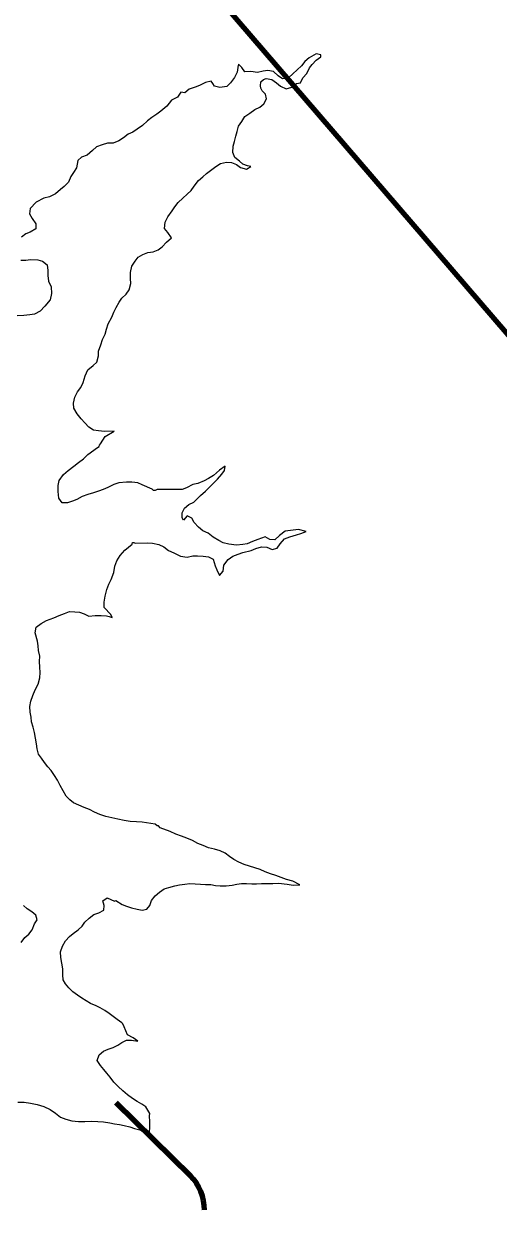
# Model space of a CAD drawing. Extents: x 553962 to 842807, y 8883888 to 9032388.
# Drawn here: x 652145 to 653158, y 8981655 to 8984185 of the extents above; entities that cross this region are included whole.
import ezdxf

# ---------------------------------------------------------------- set-up
doc = ezdxf.new("R2010")
doc.units = 0
doc.header["$LTSCALE"] = 200
for name, color, linetype, lineweight in [('24', 7, 'Continuous', 25), ('7', 7, 'Continuous', 90), ('8', 7, 'Continuous', 13), ('9', 7, 'Continuous', 90)]:
    doc.layers.add(name, color=color, linetype=linetype, lineweight=lineweight)

msp = doc.modelspace()

# ---------------------------------------------------------------- linework, layer by layer
at = {"layer": '24'}
msp.add_lwpolyline([(652139.6, 8982225.7), (652147.6, 8982236.6), (652156.3, 8982243.5), (652163, 8982252.8), (652167.9, 8982265.5), (652173.8, 8982274.4), (652171.3, 8982284.5), (652162.2, 8982291.1), (652152.6, 8982297.8), (652144.4, 8982305.2)], dxfattribs=at)
at = {"layer": '7'}
msp.add_line((652342, 8981884.9), (652500.8, 8981728.7), dxfattribs=at)
msp.add_arc((652430.7, 8981657.4), 100, 358.7047, 45.455, dxfattribs=at)
at = {"layer": '8'}
for points in [[(652779.1, 8984118.7), (652769.2, 8984120.3), (652754.5, 8984112.2), (652745.3, 8984104.2), (652738.4, 8984094.8), (652729, 8984086.7), (652719.9, 8984077.6), (652710.9, 8984070.4), (652697.6, 8984067.5), (652688, 8984074), (652678.2, 8984082.6), (652666.5, 8984085), (652656.2, 8984083.8), (652643.8, 8984080.9), (652630.2, 8984082.7), (652617, 8984082.3), (652610.9, 8984091.5), (652603.6, 8984098.3), (652602.5, 8984092.3), (652602.3, 8984091.1)], [(652651.1, 8984060.6), (652657.2, 8984065.8), (652662.4, 8984068.3), (652674.8, 8984066.2), (652684.8, 8984058.8), (652693.5, 8984051.7), (652705.3, 8984045.8), (652717.2, 8984049.7), (652727.4, 8984057.6), (652735.7, 8984058.7), (652741.2, 8984069.6), (652749.1, 8984078.6), (652755.3, 8984090.6), (652760.7, 8984097.5), (652769.1, 8984107.3), (652779.2, 8984114.1), (652779.1, 8984118.7)], [(652602.3, 8984091.1), (652600.7, 8984081.2), (652594.7, 8984070.4), (652586.5, 8984058.6), (652578.5, 8984050.9), (652563.5, 8984048.8), (652552.2, 8984051.5), (652548.5, 8984057.2)], [(652548.5, 8984057.2), (652545.5, 8984062), (652533.4, 8984059.8), (652520.5, 8984053.1), (652511.1, 8984049.2), (652498.4, 8984045), (652489.2, 8984037.7), (652480.7, 8984038.6), (652473.6, 8984028.3), (652460.6, 8984021.5), (652450.4, 8984008.8), (652437.9, 8983998.1), (652429.2, 8983991.9), (652418.9, 8983984.5), (652409.4, 8983977.9), (652398.9, 8983967.5), (652387.6, 8983959.8), (652377.8, 8983953.5), (652367.8, 8983949), (652358.1, 8983941.7), (652347.8, 8983935.2), (652336.2, 8983929.8), (652323.8, 8983930.3), (652312.3, 8983926.6), (652300.8, 8983922.2), (652291.6, 8983914.4), (652280.3, 8983904.4), (652268.5, 8983900.3), (652260.6, 8983893.1), (652257.6, 8983877.2), (652251.4, 8983867.4), (652245.5, 8983859.1), (652240.5, 8983846.7), (652231.5, 8983837.7), (652223.3, 8983831), (652213.2, 8983822), (652200, 8983815.7), (652187.8, 8983812.8), (652171.7, 8983804.3), (652158.7, 8983791), (652157.1, 8983779.3), (652163, 8983769.3), (652171.1, 8983758.3), (652170.9, 8983747.7), (652159.1, 8983740.7), (652149.5, 8983737), (652140.7, 8983729.6)], [(652651.5, 8984047.2), (652650.8, 8984052.6), (652651.1, 8984060.6)], [(652603.7, 8983966.3), (652610.5, 8983976.5), (652617.2, 8983986.8), (652627.5, 8983994.4), (652638.3, 8984001.8), (652649, 8984007.1), (652658, 8984014.3), (652663.5, 8984024.4), (652661.3, 8984034.4), (652653.8, 8984041.7), (652651.5, 8984047.2)], [(652305, 8983187.9), (652294.1, 8983184.8), (652281.7, 8983181), (652269.9, 8983176.5), (652258.6, 8983170.7), (652249, 8983166.6), (652238.6, 8983163.2), (652227.4, 8983163.6), (652219.8, 8983173.2), (652218.3, 8983187.6), (652218.7, 8983200.2), (652220.5, 8983211), (652230.3, 8983223.8), (652240.2, 8983232.2), (652251.8, 8983241.4), (652261.8, 8983249.4), (652272.4, 8983257.1), (652281.8, 8983266.5), (652302.7, 8983281.4), (652306.3, 8983283.1), (652306.5, 8983286.5), (652309, 8983289.1), (652319.1, 8983304.9), (652338.1, 8983316), (652317.4, 8983315.3), (652304.4, 8983316.8), (652294, 8983318.3), (652283.9, 8983324.6), (652275.8, 8983333.6), (652267.9, 8983342.7), (652259.2, 8983353.2), (652252.1, 8983365.2), (652251.3, 8983376), (652254, 8983388.7), (652259.9, 8983400.3), (652266.8, 8983408.9), (652271.9, 8983419.7), (652276.3, 8983434.3), (652282.2, 8983446.7), (652293.5, 8983456.2), (652301, 8983463.4), (652304.4, 8983476.5), (652304.9, 8983486.9), (652309.9, 8983500.1), (652313.1, 8983511.5), (652318.7, 8983523), (652321.9, 8983533.9), (652325.2, 8983545.1), (652333.1, 8983559.5), (652337.1, 8983569.5), (652342.6, 8983579.6), (652348.7, 8983591.1), (652354.5, 8983599.9), (652363.9, 8983608.4), (652370.5, 8983617.5), (652373.8, 8983630.9), (652373, 8983641.6), (652373.2, 8983654.1), (652375.8, 8983667.9), (652383.1, 8983678.2), (652389.5, 8983687.4), (652399, 8983692.8), (652410.3, 8983696.7), (652421.7, 8983698.7), (652432.1, 8983702.7), (652440.5, 8983708.8), (652449.7, 8983718.9), (652460.9, 8983728.3), (652452.5, 8983739.8), (652445.6, 8983748.5), (652446.8, 8983761.6), (652452.8, 8983773.2), (652462.2, 8983786), (652467.9, 8983794.6), (652474.9, 8983803.5), (652484.5, 8983813.1), (652494.2, 8983821.5), (652502.2, 8983829.3), (652508.6, 8983838.8), (652517.9, 8983850.2), (652527.2, 8983858), (652535.6, 8983865.1), (652546.4, 8983873.8), (652555, 8983880.4), (652565.5, 8983886.9), (652577.6, 8983889.7), (652588.9, 8983888.7), (652599.5, 8983884.4), (652607.5, 8983878.2), (652621, 8983874.5), (652630.2, 8983880.2), (652623.1, 8983882), (652612.5, 8983885.5), (652605.5, 8983891.4), (652595.7, 8983899.3), (652591.2, 8983910.4), (652591.9, 8983923.7), (652594.7, 8983933.7), (652597.8, 8983944.9), (652601, 8983955.2), (652603.7, 8983966.3)], [(652138.6, 8983680.5), (652149.3, 8983681), (652159.7, 8983681.8), (652174.9, 8983681.5), (652185.5, 8983678.3), (652194.8, 8983670.7), (652196.9, 8983658.7), (652196.8, 8983648.3), (652198.1, 8983635.9), (652203.6, 8983623.7), (652204.1, 8983609.9), (652201.7, 8983596.1), (652190.3, 8983582.8), (652180.5, 8983572.2), (652168.4, 8983565.7), (652158.3, 8983564), (652145.6, 8983563), (652131.1, 8983561.9)], [(652343.8, 8983039.9), (652350.7, 8983051.3), (652360.8, 8983062.4), (652376.3, 8983075.5), (652377.3, 8983078.6), (652380.4, 8983078.9), (652383, 8983077.6), (652408.3, 8983078.1), (652420.2, 8983077.4), (652433.4, 8983074.6), (652444.4, 8983069.2), (652454.1, 8983061.7), (652465.5, 8983057), (652479.6, 8983049.6), (652493.7, 8983047.4), (652505.8, 8983050.3), (652516.1, 8983050), (652528.1, 8983049.3), (652539.8, 8983048), (652549.3, 8983043.4), (652553.9, 8983028.9), (652557.6, 8983020.2), (652563, 8983008.4), (652571, 8983017.3), (652572.5, 8983030.4), (652581.2, 8983042.5), (652591.7, 8983049.6), (652602.7, 8983054), (652613.1, 8983057.5), (652630.6, 8983061.5), (652640.5, 8983065.8), (652652.5, 8983069.3), (652663.8, 8983068.8), (652675.2, 8983064.1), (652685.8, 8983067), (652692.2, 8983075.6), (652701.7, 8983086.5), (652713.1, 8983091), (652727.4, 8983094.9), (652736.3, 8983097.9), (652747.9, 8983101.9), (652731.9, 8983106.6), (652720.1, 8983105.2), (652703.2, 8983103), (652691, 8983093.9), (652681.4, 8983084.8), (652670.4, 8983085.3), (652660.2, 8983090.7), (652645, 8983084.9), (652633.4, 8983080.6), (652622.4, 8983076.2), (652612.6, 8983074.2), (652599.3, 8983073.4), (652582.9, 8983075.4), (652570.5, 8983078.1), (652561.4, 8983083.2), (652549.3, 8983090.1), (652538.9, 8983098.6), (652527.3, 8983103.4), (652518.4, 8983111.3), (652509.2, 8983121.4), (652504.3, 8983130.3), (652493.8, 8983135.4), (652486.4, 8983126.3), (652483.2, 8983131.3), (652483.6, 8983142.2), (652488, 8983152.2), (652497.2, 8983159.5), (652508.4, 8983165), (652522.4, 8983179.2), (652533, 8983188.1), (652541.1, 8983195.9), (652548.5, 8983203.9), (652558.6, 8983214), (652568, 8983224.5), (652574, 8983232.6), (652575.1, 8983241.6), (652562.7, 8983233), (652550.2, 8983221.6), (652539.4, 8983214.9), (652530.3, 8983210.5), (652517.1, 8983204.5), (652505.9, 8983202.4), (652492.9, 8983195.4), (652483.5, 8983192), (652473.1, 8983191.8), (652459.4, 8983191.8), (652449.3, 8983192.1), (652430.1, 8983192.1), (652425.6, 8983189.7), (652422.4, 8983189.9), (652419.5, 8983192.8), (652397.8, 8983201.7), (652388.6, 8983206.2), (652375.6, 8983207.4), (652364.5, 8983207.5), (652348.1, 8983206.1), (652337.4, 8983202.2), (652324.9, 8983196.1), (652314.9, 8983191.9), (652305, 8983187.9)], [(652734.3, 8982348.6), (652719.4, 8982356.7), (652705.9, 8982360.4), (652694.6, 8982364.4), (652683.4, 8982368.5), (652671.8, 8982372.6), (652660.8, 8982376.5), (652649.7, 8982381.7), (652638.5, 8982385.2), (652626.9, 8982388.8), (652615.5, 8982392.6), (652604.4, 8982396.9), (652593.9, 8982402.8), (652584.4, 8982409.6), (652575.2, 8982416.1), (652564.3, 8982421.2), (652552.1, 8982424.7), (652539.6, 8982428.1), (652527.9, 8982432.7), (652516.5, 8982437.2), (652505.6, 8982443.3), (652493.6, 8982448.7), (652481.6, 8982452.8), (652469.8, 8982457.2), (652457.8, 8982462.3), (652436.5, 8982470.4), (652432.7, 8982474.5), (652429.7, 8982474.5), (652425.9, 8982478), (652398.2, 8982482.2), (652385.6, 8982483), (652372.4, 8982483.7), (652359.2, 8982486), (652346.1, 8982489), (652333.3, 8982491.7), (652320.7, 8982494.8), (652307.7, 8982498.9), (652296.5, 8982503.8), (652285.8, 8982509.7), (652274.2, 8982513.9), (652262.4, 8982518.6), (652251.4, 8982523.8), (652243.5, 8982530.5), (652235.6, 8982537.7), (652229.1, 8982549), (652223.2, 8982560.6), (652217, 8982572), (652210.8, 8982581.9), (652203.7, 8982592.4), (652196.6, 8982600.7), (652189.5, 8982609.7), (652182.7, 8982618.9), (652176.6, 8982627.7), (652174.1, 8982638.6), (652172.5, 8982649.7), (652170.2, 8982661.3), (652168.3, 8982673.8), (652165, 8982685.4), (652161.9, 8982696.1), (652160.7, 8982706.4), (652158.7, 8982717.3), (652158.1, 8982729.4), (652160.5, 8982740.8), (652164.9, 8982752.7), (652169.6, 8982764.4), (652176, 8982776.7), (652179.4, 8982790), (652180.4, 8982801.8), (652179.4, 8982813.2), (652179.1, 8982825.1), (652179.2, 8982836.1), (652176.9, 8982848.5), (652175.6, 8982858.7), (652174.7, 8982868.7), (652169.5, 8982886.4), (652171.6, 8982898.2), (652182.6, 8982906.2), (652193.5, 8982912.5), (652209.5, 8982918.3), (652220.6, 8982923.1), (652231.8, 8982927.6), (652242.8, 8982931.5), (652254.1, 8982931.1), (652264.5, 8982930.1), (652274.2, 8982926.6), (652284.2, 8982921.5), (652297.3, 8982923.2), (652310.3, 8982923.3), (652321.7, 8982922.7), (652327.8, 8982920.7), (652333.7, 8982918.7), (652330.8, 8982925.6), (652317.1, 8982940.3), (652317, 8982951.7), (652319.2, 8982964.7), (652322.3, 8982978.8), (652326.7, 8982989.8), (652331.5, 8983000.2), (652337.6, 8983014.7), (652339.6, 8983028), (652343.8, 8983039.9)], [(652414, 8981861.2), (652405.5, 8981875.9), (652396.9, 8981881), (652387.6, 8981887), (652377.6, 8981893.6), (652366.6, 8981901.4), (652356.6, 8981909.9), (652346.8, 8981918.7), (652337.2, 8981928.3), (652329.4, 8981938.7), (652322.4, 8981947.4), (652316, 8981955.1), (652308.7, 8981964.1), (652302.2, 8981974.4), (652305.8, 8981986.2), (652315.3, 8981994.2), (652325.2, 8981998.5), (652335.9, 8982002.2), (652345.8, 8982006.9), (652354.7, 8982012.7), (652364.5, 8982018.1), (652375.2, 8982017.7), (652388.7, 8982015.9), (652378.5, 8982023), (652366.5, 8982029.1), (652363.4, 8982037.6), (652359.4, 8982046.4), (652356.8, 8982052.5), (652354.6, 8982055), (652344.7, 8982062.1), (652336.3, 8982068.1), (652327.6, 8982074.7), (652318.5, 8982081.2), (652308.6, 8982086.7), (652299.4, 8982091.1), (652287.6, 8982095.8), (652278.6, 8982101.4), (652269.2, 8982107.2), (652259.6, 8982113.9), (652250.1, 8982121), (652241.5, 8982129.6), (652234.3, 8982137.9), (652229, 8982146.7), (652228.3, 8982157.2), (652228.3, 8982169.9), (652226.6, 8982181.7), (652224.4, 8982193.7), (652223.6, 8982206.2), (652227.9, 8982218.1), (652234.2, 8982229.3), (652242.8, 8982239.1), (652250.8, 8982245.5), (652261, 8982253.1), (652269.5, 8982260.9), (652275.7, 8982269.2), (652284.7, 8982278.2), (652295, 8982285.5), (652305.6, 8982289.5), (652316.1, 8982294.8), (652316.8, 8982304.9), (652314.2, 8982314.7), (652323, 8982321.2), (652339, 8982313.8), (652341.9, 8982315.2), (652355.3, 8982307.2), (652364.7, 8982303.6), (652374.9, 8982299.9), (652387, 8982296.8), (652397.7, 8982294.9), (652408.2, 8982296.7), (652414.1, 8982305), (652418.2, 8982315.6), (652425.5, 8982325.4), (652434.6, 8982333.6), (652445, 8982340.2), (652455, 8982343.6), (652467.8, 8982347), (652477.7, 8982349.2), (652488.8, 8982350.5), (652499.8, 8982351.7), (652511.3, 8982351.4), (652522.6, 8982350.6), (652533.3, 8982349.6), (652544.2, 8982349.3), (652554.5, 8982347.8), (652564.5, 8982346.5), (652577.3, 8982346.6), (652589.8, 8982348.2), (652600.1, 8982350.1), (652610, 8982352), (652620.6, 8982352), (652631.7, 8982351.3), (652642.1, 8982351.4), (652652.6, 8982352.1), (652664.9, 8982351.9), (652677.2, 8982351.7), (652689.7, 8982352.7), (652701.4, 8982351.3), (652707.8, 8982350.2), (652720.2, 8982348), (652734.3, 8982348.6)], [(652132.5, 8981885.7), (652146.2, 8981885.6), (652159.9, 8981883.8), (652173.8, 8981880.9), (652187.8, 8981876.1), (652201.2, 8981870.1), (652213.2, 8981862.4), (652223.5, 8981853.5), (652235.3, 8981849.3), (652248.1, 8981846), (652262, 8981844.7), (652275.7, 8981844.5), (652289.8, 8981845), (652303, 8981844.5), (652315.5, 8981843.9), (652329, 8981841.8), (652339, 8981839.7), (652349.6, 8981837.7), (652359.7, 8981835.9), (652371.8, 8981833), (652381.8, 8981829.8), (652392.8, 8981826.5), (652402.1, 8981822.2), (652410.9, 8981816.6), (652413.3, 8981819), (652413.8, 8981821)], [(652413.8, 8981821), (652414.1, 8981832.2), (652414, 8981844), (652413.7, 8981856.4), (652414, 8981861.2)]]:
    msp.add_lwpolyline(points, dxfattribs=at)
at = {"layer": '9'}
msp.add_line((647160.3, 8990514), (659714.4, 8975927.2), dxfattribs=at)

doc.saveas('drawing.dxf')
